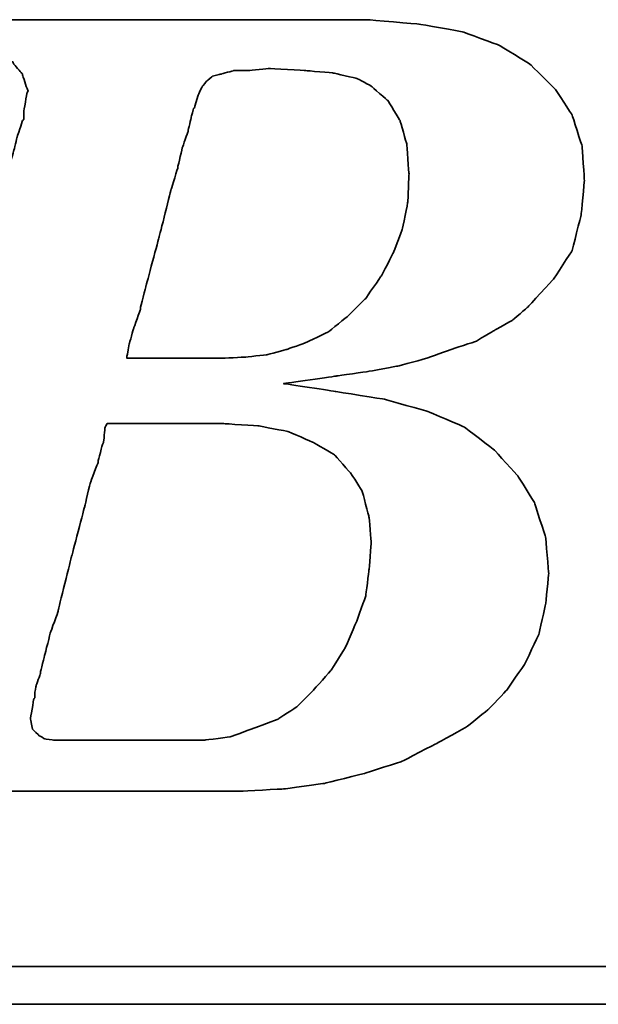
# Model space of a CAD drawing. Header units: millimetres. Extents: x 443 to 3685, y -1599 to 860.
# Tile 487 of 610: x 2827.14 to 2830.64, y -563.84 to -557.87. Entities that reach past the tile are written whole.
import ezdxf

# ---------------------------------------------------------------- set-up
doc = ezdxf.new("R2010")
doc.units = ezdxf.units.MM
doc.layers.add('DIM', color=4, linetype='CONTINUOUS')
doc.layers.add('layer 1', color=7, linetype='CONTINUOUS')

# ---------------------------------------------------------------- blocks, each defined once
blk = doc.blocks.new('TBI MOTION logo(完整正式版)')
at = {"layer": 'layer 1', "color": 22, "lineweight": 35}
for points, knots in [([(-64.65375, -6.86375), (-64.65375, -6.86375), (-64.84375, -7.29625), (-64.84375, -7.29625), (-64.84375, -7.29625), (-64.84375, -7.29625), (-64.86875, -7.34375), (-64.86875, -7.34375), (-64.86875, -7.34375), (-64.86875, -7.34375), (-64.86875, -7.36875), (-64.86875, -7.36875), (-64.86875, -7.36875), (-64.86875, -7.36875), (-65.15375, -7.65375), (-65.15375, -7.65375), (-65.15375, -7.65375), (-65.15375, -7.65375), (-65.17875, -7.65375), (-65.17875, -7.65375), (-65.17875, -7.65375), (-65.17875, -7.65375), (-65.20375, -7.67875), (-65.20375, -7.67875), (-65.20375, -7.67875), (-65.20375, -7.67875), (-65.58875, -7.87125), (-65.58875, -7.87125), (-65.58875, -7.87125), (-65.58875, -7.87125), (-65.63375, -7.87125), (-65.63375, -7.87125), (-65.63375, -7.87125), (-65.63375, -7.87125), (-65.65875, -7.89375), (-65.65875, -7.89375), (-65.65875, -7.89375), (-65.65875, -7.89375), (-66.09375, -7.94375), (-66.09375, -7.94375), (-66.09375, -7.94375), (-66.09375, -7.94375), (-66.11375, -7.94375), (-66.11375, -7.94375), (-66.11375, -7.94375), (-66.11375, -7.94375), (-66.16375, -7.94375), (-66.16375, -7.94375), (-66.16375, -7.94375), (-66.16375, -7.94375), (-66.30875, -7.94375), (-66.30875, -7.94375), (-66.30875, -7.94375), (-66.30875, -7.94375), (-66.69375, -7.94375), (-66.69375, -7.94375), (-66.69375, -7.94375), (-66.69375, -7.94375), (-67.07375, -7.94375), (-67.07375, -7.94375), (-67.07375, -7.94375), (-67.07375, -7.94375), (-67.12375, -7.94375), (-67.12375, -7.94375), (-67.12375, -7.94375), (-67.12375, -7.94375), (-67.12375, -7.96625), (-67.12375, -7.96625), (-67.12375, -7.96625), (-67.12375, -7.96625), (-67.14875, -7.99125), (-67.14875, -7.99125), (-67.14875, -7.99125), (-67.14875, -7.99125), (-67.24375, -8.34875), (-67.24375, -8.34875), (-67.24375, -8.34875), (-67.24375, -8.34875), (-67.31375, -8.68625), (-67.31375, -8.68625), (-67.31375, -8.68625), (-67.31375, -8.68625), (-67.26875, -8.68625), (-67.26875, -8.68625), (-67.26875, -8.68625), (-67.26875, -8.68625), (-67.07375, -8.68625), (-67.07375, -8.68625), (-67.07375, -8.68625), (-67.07375, -8.68625), (-66.54875, -8.68625), (-66.54875, -8.68625), (-66.54875, -8.68625), (-66.54875, -8.68625), (-65.82625, -8.68625), (-65.82625, -8.68625), (-65.82625, -8.68625), (-65.82625, -8.68625), (-65.01375, -8.68625), (-65.01375, -8.68625), (-65.01375, -8.68625), (-65.01375, -8.68625), (-64.05375, -8.68625), (-64.05375, -8.68625), (-64.05375, -8.68625), (-64.05375, -8.68625), (-62.08375, -8.68625), (-62.08375, -8.68625), (-62.08375, -8.68625), (-62.08375, -8.68625), (-60.06875, -8.68625), (-60.06875, -8.68625), (-60.06875, -8.68625), (-60.06875, -8.68625), (-59.10875, -8.68625), (-59.10875, -8.68625), (-59.10875, -8.68625), (-59.10875, -8.68625), (-58.29375, -8.68625), (-58.29375, -8.68625), (-58.29375, -8.68625), (-58.29375, -8.68625), (-57.57375, -8.68625), (-57.57375, -8.68625), (-57.57375, -8.68625), (-57.57375, -8.68625), (-57.04875, -8.68625), (-57.04875, -8.68625), (-57.04875, -8.68625), (-57.04875, -8.68625), (-56.85375, -8.68625), (-56.85375, -8.68625), (-56.85375, -8.68625), (-56.85375, -8.68625), (-56.70875, -8.68625), (-56.70875, -8.68625), (-56.70875, -8.68625), (-56.70875, -8.68625), (-56.61375, -8.68625), (-56.61375, -8.68625), (-56.61375, -8.68625), (-56.61375, -8.68625), (-56.56875, -8.68625), (-56.56875, -8.68625), (-56.56875, -8.68625), (-56.56875, -8.68625), (-55.65375, -8.63875), (-55.65375, -8.63875), (-55.65375, -8.63875), (-55.65375, -8.63875), (-54.76875, -8.51875), (-54.76875, -8.51875), (-54.76875, -8.51875), (-54.76875, -8.51875), (-53.90375, -8.30375), (-53.90375, -8.30375), (-53.90375, -8.30375), (-53.90375, -8.30375), (-53.08875, -8.03875), (-53.08875, -8.03875), (-53.08875, -8.03875), (-53.08875, -8.03875), (-52.34375, -7.65375), (-52.34375, -7.65375), (-52.34375, -7.65375), (-52.34375, -7.65375), (-51.69875, -7.29625), (-51.69875, -7.29625), (-51.69875, -7.29625), (-51.69875, -7.29625), (-51.21875, -6.91125), (-51.21875, -6.91125), (-51.21875, -6.91125), (-51.21875, -6.91125), (-50.83375, -6.50375), (-50.83375, -6.50375), (-50.83375, -6.50375), (-50.83375, -6.50375), (-50.44875, -5.94875), (-50.44875, -5.94875), (-50.44875, -5.94875), (-50.44875, -5.94875), (-50.13875, -5.30375), (-50.13875, -5.30375), (-50.13875, -5.30375), (-50.13875, -5.30375), (-49.99375, -4.65375), (-49.99375, -4.65375), (-49.99375, -4.65375), (-49.99375, -4.65375), (-49.92375, -3.98375), (-49.92375, -3.98375), (-49.92375, -3.98375), (-49.92375, -3.98375), (-49.99375, -3.19374), (-49.99375, -3.19374), (-49.99375, -3.19374), (-49.99375, -3.19374), (-50.23374, -2.44874), (-50.23374, -2.44874), (-50.23374, -2.44874), (-50.23374, -2.44874), (-50.59375, -1.87374), (-50.59375, -1.87374), (-50.59375, -1.87374), (-50.59375, -1.87374), (-51.09875, -1.31874), (-51.09875, -1.31874), (-51.09875, -1.31874), (-51.09875, -1.31874), (-51.74375, -0.81875), (-51.74375, -0.81875), (-51.74375, -0.81875), (-51.74375, -0.81875), (-52.53875, -0.48125), (-52.53875, -0.48125), (-52.53875, -0.48125), (-52.53875, -0.48125), (-53.47375, -0.21875), (-53.47375, -0.21875), (-53.47375, -0.21875), (-53.47375, -0.21875), (-54.52875, -0.04874), (-54.52875, -0.04874), (-54.52875, -0.04874), (-54.52875, -0.04874), (-55.65375, 0.12125), (-55.65375, 0.12125), (-55.65375, 0.12125), (-55.65375, 0.12125), (-54.50375, 0.28624), (-54.50375, 0.28624), (-54.50375, 0.28624), (-54.50375, 0.28624), (-53.83375, 0.38124), (-53.83375, 0.38124), (-53.83375, 0.38124), (-53.83375, 0.38124), (-53.18375, 0.50125), (-53.18375, 0.50125), (-53.18375, 0.50125), (-53.18375, 0.50125), (-52.55875, 0.66874), (-52.55875, 0.66874), (-52.55875, 0.66874), (-52.55875, 0.66874), (-52.03375, 0.86124), (-52.03375, 0.86124), (-52.03375, 0.86124), (-52.03375, 0.86124), (-51.50374, 1.03124), (-51.50374, 1.03124), (-51.50374, 1.03124), (-51.50374, 1.03124), (-51.09875, 1.27125), (-51.09875, 1.27125), (-51.09875, 1.27125), (-51.09875, 1.27125), (-50.71375, 1.48624), (-50.71375, 1.48624), (-50.71375, 1.48624), (-50.71375, 1.48624), (-50.37625, 1.77625), (-50.37625, 1.77625), (-50.37625, 1.77625), (-50.37625, 1.77625), (-49.82375, 2.37625), (-49.82375, 2.37625), (-49.82375, 2.37625), (-49.82375, 2.37625), (-49.41875, 2.99625), (-49.41875, 2.99625), (-49.41875, 2.99625), (-49.41875, 2.99625), (-49.22375, 3.76625), (-49.22375, 3.76625), (-49.22375, 3.76625), (-49.22375, 3.76625), (-49.15375, 4.50874), (-49.15375, 4.50874), (-49.15375, 4.50874), (-49.15375, 4.50874), (-49.20375, 5.25125), (-49.20375, 5.25125), (-49.20375, 5.25125), (-49.20375, 5.25125), (-49.41875, 5.92625), (-49.41875, 5.92625), (-49.41875, 5.92625), (-49.41875, 5.92625), (-49.77875, 6.47625), (-49.77875, 6.47625), (-49.77875, 6.47625), (-49.77875, 6.47625), (-50.33125, 7.02624), (-50.33125, 7.02624), (-50.33125, 7.02624), (-50.33125, 7.02624), (-51.00125, 7.43625), (-51.00125, 7.43625), (-51.00125, 7.43625), (-51.00125, 7.43625), (-51.79375, 7.72625), (-51.79375, 7.72625), (-51.79375, 7.72625), (-51.79375, 7.72625), (-52.72875, 7.89124), (-52.72875, 7.89124), (-52.72875, 7.89124), (-52.72875, 7.89124), (-53.83375, 7.98625), (-53.83375, 7.98625), (-53.83375, 7.98625), (-53.83375, 7.98625), (-53.92875, 7.98625), (-53.92875, 7.98625), (-53.92875, 7.98625), (-53.92875, 7.98625), (-54.26375, 7.98625), (-54.26375, 7.98625), (-54.26375, 7.98625), (-54.26375, 7.98625), (-54.74375, 7.98625), (-54.74375, 7.98625), (-54.74375, 7.98625), (-54.74375, 7.98625), (-55.36875, 7.98625), (-55.36875, 7.98625), (-55.36875, 7.98625), (-55.36875, 7.98625), (-56.13375, 7.98625), (-56.13375, 7.98625), (-56.13375, 7.98625), (-56.13375, 7.98625), (-56.94875, 7.98625), (-56.94875, 7.98625), (-56.94875, 7.98625), (-56.94875, 7.98625), (-58.77625, 7.98625), (-58.77625, 7.98625), (-58.77625, 7.98625), (-58.77625, 7.98625), (-60.59875, 7.98625), (-60.59875, 7.98625), (-60.59875, 7.98625), (-60.59875, 7.98625), (-61.41375, 7.98625), (-61.41375, 7.98625), (-61.41375, 7.98625), (-61.41375, 7.98625), (-62.17875, 7.98625), (-62.17875, 7.98625), (-62.17875, 7.98625), (-62.17875, 7.98625), (-62.80375, 7.98625), (-62.80375, 7.98625), (-62.80375, 7.98625), (-62.80375, 7.98625), (-63.30625, 7.98625), (-63.30625, 7.98625), (-63.30625, 7.98625), (-63.30625, 7.98625), (-63.57375, 7.98625), (-63.57375, 7.98625), (-63.57375, 7.98625), (-63.57375, 7.98625), (-63.57375, 7.96375), (-63.57375, 7.96375), (-63.57375, 7.96375), (-63.57375, 7.96375), (-63.59875, 7.94125), (-63.59875, 7.94125), (-63.59875, 7.94125), (-63.59875, 7.94125), (-63.69375, 7.55625), (-63.69375, 7.55625), (-63.69375, 7.55625), (-63.69375, 7.55625), (-63.76375, 7.24624), (-63.76375, 7.24624), (-63.76375, 7.24624), (-63.76375, 7.24624), (-63.23875, 7.24624), (-63.23875, 7.24624), (-63.23875, 7.24624), (-63.23875, 7.24624), (-62.75875, 7.24624), (-62.75875, 7.24624), (-62.75875, 7.24624), (-62.75875, 7.24624), (-62.61125, 7.24624), (-62.61125, 7.24624), (-62.61125, 7.24624), (-62.61125, 7.24624), (-62.56625, 7.24624), (-62.56625, 7.24624), (-62.56625, 7.24624), (-62.56625, 7.24624), (-62.22875, 7.24624), (-62.22875, 7.24624), (-62.22875, 7.24624), (-62.22875, 7.24624), (-62.20375, 7.24624), (-62.20375, 7.24624), (-62.20375, 7.24624), (-62.20375, 7.24624), (-62.17875, 7.21875), (-62.17875, 7.21875), (-62.17875, 7.21875), (-62.17875, 7.21875), (-61.96375, 7.17125), (-61.96375, 7.17125), (-61.96375, 7.17125), (-61.96375, 7.17125), (-61.72375, 7.12624), (-61.72375, 7.12624), (-61.72375, 7.12624), (-61.72375, 7.12624), (-61.70375, 7.12624), (-61.70375, 7.12624), (-61.70375, 7.12624), (-61.70375, 7.12624), (-61.55875, 7.07624), (-61.55875, 7.07624), (-61.55875, 7.07624), (-61.55875, 7.07624), (-61.50875, 7.07624), (-61.50875, 7.07624), (-61.50875, 7.07624), (-61.50875, 7.07624), (-61.48375, 7.02624), (-61.48375, 7.02624), (-61.48375, 7.02624), (-61.48375, 7.02624), (-61.31875, 6.83375), (-61.31875, 6.83375), (-61.31875, 6.83375), (-61.31875, 6.83375), (-61.29375, 6.81125), (-61.29375, 6.81125), (-61.29375, 6.81125), (-61.29375, 6.81125), (-61.29375, 6.78625), (-61.29375, 6.78625), (-61.29375, 6.78625), (-61.29375, 6.78625), (-61.19875, 6.50124), (-61.19875, 6.50124), (-61.19875, 6.50124), (-61.19875, 6.50124), (-61.17375, 6.45124), (-61.17375, 6.45124), (-61.17375, 6.45124), (-61.17375, 6.45124), (-61.19875, 6.40625), (-61.19875, 6.40625), (-61.19875, 6.40625), (-61.19875, 6.40625), (-61.26875, 5.99624), (-61.26875, 5.99624), (-61.26875, 5.99624), (-61.26875, 5.99624), (-61.26875, 5.85125), (-61.26875, 5.85125), (-61.26875, 5.85125), (-61.26875, 5.85125), (-61.26875, 5.82625), (-61.26875, 5.82625), (-61.26875, 5.82625), (-61.26875, 5.82625), (-61.29375, 5.80625), (-61.29375, 5.80625), (-61.29375, 5.80625), (-61.29375, 5.80625), (-61.34125, 5.66125), (-61.34125, 5.66125), (-61.34125, 5.66125), (-61.34125, 5.66125), (-61.41375, 5.44625), (-61.41375, 5.44625), (-61.41375, 5.44625), (-61.41375, 5.44625), (-61.48375, 5.15625), (-61.48375, 5.15625), (-61.48375, 5.15625), (-61.48375, 5.15625), (-61.58375, 4.82124), (-61.58375, 4.82124), (-61.58375, 4.82124), (-61.58375, 4.82124), (-61.79875, 4.00375), (-61.79875, 4.00375), (-61.79875, 4.00375), (-61.79875, 4.00375), (-62.05875, 2.99625), (-62.05875, 2.99625), (-62.05875, 2.99625), (-62.05875, 2.99625), (-62.34875, 1.91625), (-62.34875, 1.91625), (-62.34875, 1.91625), (-62.34875, 1.91625), (-62.97375, -0.41124), (-62.97375, -0.41124), (-62.97375, -0.41124), (-62.97375, -0.41124), (-63.59875, -2.75875), (-63.59875, -2.75875), (-63.59875, -2.75875), (-63.59875, -2.75875), (-63.88375, -3.86374), (-63.88375, -3.86374), (-63.88375, -3.86374), (-63.88375, -3.86374), (-64.14875, -4.82374), (-64.14875, -4.82374), (-64.14875, -4.82374), (-64.14875, -4.82374), (-64.36375, -5.64125), (-64.36375, -5.64125), (-64.36375, -5.64125), (-64.36375, -5.64125), (-64.43625, -5.97625), (-64.43625, -5.97625), (-64.43625, -5.97625), (-64.43625, -5.97625), (-64.50875, -6.28625), (-64.50875, -6.28625), (-64.50875, -6.28625), (-64.50875, -6.28625), (-64.50875, -6.30875), (-64.50875, -6.30875), (-64.50875, -6.30875), (-64.50875, -6.30875), (-64.57875, -6.50375), (-64.57875, -6.50375), (-64.57875, -6.50375), (-64.57875, -6.50375), (-64.62875, -6.69625), (-64.62875, -6.69625), (-64.62875, -6.69625), (-64.62875, -6.69625), (-64.62875, -6.76875), (-64.62875, -6.76875), (-64.62875, -6.76875), (-64.62875, -6.76875), (-64.62875, -6.81375), (-64.62875, -6.81375), (-64.62875, -6.81375), (-64.62875, -6.81375), (-64.62875, -6.83875), (-64.62875, -6.83875), (-64.62875, -6.83875), (-64.62875, -6.83875), (-64.65375, -6.86375), (-64.65375, -6.86375)], [0, 0, 0, 0, 0.00719424, 0.00719424, 0.00719424, 0.00719425, 0.01438849, 0.01438849, 0.01438849, 0.0143885, 0.02158273, 0.02158273, 0.02158273, 0.02158274, 0.02877698, 0.02877698, 0.02877698, 0.02877699, 0.03597122, 0.03597122, 0.03597122, 0.03597123, 0.04316547, 0.04316547, 0.04316547, 0.04316548, 0.05035971, 0.05035971, 0.05035971, 0.05035972, 0.05755396, 0.05755396, 0.05755396, 0.05755397, 0.0647482, 0.0647482, 0.0647482, 0.06474821, 0.07194245, 0.07194245, 0.07194245, 0.07194246, 0.07913669, 0.07913669, 0.07913669, 0.0791367, 0.08633094, 0.08633094, 0.08633094, 0.08633095, 0.09352518, 0.09352518, 0.09352518, 0.09352519, 0.10071942, 0.10071942, 0.10071942, 0.10071943, 0.10791367, 0.10791367, 0.10791367, 0.10791368, 0.11510791, 0.11510791, 0.11510791, 0.11510792, 0.12230216, 0.12230216, 0.12230216, 0.12230217, 0.1294964, 0.1294964, 0.1294964, 0.12949641, 0.13669065, 0.13669065, 0.13669065, 0.13669066, 0.14388489, 0.14388489, 0.14388489, 0.1438849, 0.15107914, 0.15107914, 0.15107914, 0.15107915, 0.15827338, 0.15827338, 0.15827338, 0.15827339, 0.16546763, 0.16546763, 0.16546763, 0.16546764, 0.17266187, 0.17266187, 0.17266187, 0.17266188, 0.17985612, 0.17985612, 0.17985612, 0.17985613, 0.18705036, 0.18705036, 0.18705036, 0.18705037, 0.1942446, 0.1942446, 0.1942446, 0.19424461, 0.20143885, 0.20143885, 0.20143885, 0.20143886, 0.20863309, 0.20863309, 0.20863309, 0.2086331, 0.21582734, 0.21582734, 0.21582734, 0.21582735, 0.22302158, 0.22302158, 0.22302158, 0.22302159, 0.23021583, 0.23021583, 0.23021583, 0.23021584, 0.23741007, 0.23741007, 0.23741007, 0.23741008, 0.24460432, 0.24460432, 0.24460432, 0.24460433, 0.25179856, 0.25179856, 0.25179856, 0.25179857, 0.25899281, 0.25899281, 0.25899281, 0.25899282, 0.26618705, 0.26618705, 0.26618705, 0.26618706, 0.27338129, 0.27338129, 0.27338129, 0.2733813, 0.28057554, 0.28057554, 0.28057554, 0.28057555, 0.28776978, 0.28776978, 0.28776978, 0.28776979, 0.29496403, 0.29496403, 0.29496403, 0.29496404, 0.30215827, 0.30215827, 0.30215827, 0.30215828, 0.30935252, 0.30935252, 0.30935252, 0.30935253, 0.31654676, 0.31654676, 0.31654676, 0.31654677, 0.32374101, 0.32374101, 0.32374101, 0.32374102, 0.33093525, 0.33093525, 0.33093525, 0.33093526, 0.3381295, 0.3381295, 0.3381295, 0.33812951, 0.34532374, 0.34532374, 0.34532374, 0.34532375, 0.35251799, 0.35251799, 0.35251799, 0.352518, 0.35971223, 0.35971223, 0.35971223, 0.35971224, 0.36690647, 0.36690647, 0.36690647, 0.36690648, 0.37410072, 0.37410072, 0.37410072, 0.37410073, 0.38129496, 0.38129496, 0.38129496, 0.38129497, 0.38848921, 0.38848921, 0.38848921, 0.38848922, 0.39568345, 0.39568345, 0.39568345, 0.39568346, 0.4028777, 0.4028777, 0.4028777, 0.40287771, 0.41007194, 0.41007194, 0.41007194, 0.41007195, 0.41726619, 0.41726619, 0.41726619, 0.4172662, 0.42446043, 0.42446043, 0.42446043, 0.42446044, 0.43165468, 0.43165468, 0.43165468, 0.43165469, 0.43884892, 0.43884892, 0.43884892, 0.43884893, 0.44604317, 0.44604317, 0.44604317, 0.44604318, 0.45323741, 0.45323741, 0.45323741, 0.45323742, 0.46043165, 0.46043165, 0.46043165, 0.46043166, 0.4676259, 0.4676259, 0.4676259, 0.46762591, 0.47482014, 0.47482014, 0.47482014, 0.47482015, 0.48201439, 0.48201439, 0.48201439, 0.4820144, 0.48920863, 0.48920863, 0.48920863, 0.48920864, 0.49640288, 0.49640288, 0.49640288, 0.49640289, 0.50359712, 0.50359712, 0.50359712, 0.50359713, 0.51079137, 0.51079137, 0.51079137, 0.51079138, 0.51798561, 0.51798561, 0.51798561, 0.51798562, 0.52517986, 0.52517986, 0.52517986, 0.52517987, 0.5323741, 0.5323741, 0.5323741, 0.53237411, 0.53956835, 0.53956835, 0.53956835, 0.53956836, 0.54676259, 0.54676259, 0.54676259, 0.5467626, 0.55395683, 0.55395683, 0.55395683, 0.55395684, 0.56115108, 0.56115108, 0.56115108, 0.56115109, 0.56834532, 0.56834532, 0.56834532, 0.56834533, 0.57553957, 0.57553957, 0.57553957, 0.57553958, 0.58273381, 0.58273381, 0.58273381, 0.58273382, 0.58992806, 0.58992806, 0.58992806, 0.58992807, 0.5971223, 0.5971223, 0.5971223, 0.59712231, 0.60431655, 0.60431655, 0.60431655, 0.60431656, 0.61151079, 0.61151079, 0.61151079, 0.6115108, 0.61870504, 0.61870504, 0.61870504, 0.61870505, 0.62589928, 0.62589928, 0.62589928, 0.62589929, 0.63309353, 0.63309353, 0.63309353, 0.63309354, 0.64028777, 0.64028777, 0.64028777, 0.64028778, 0.64748201, 0.64748201, 0.64748201, 0.64748202, 0.65467626, 0.65467626, 0.65467626, 0.65467627, 0.6618705, 0.6618705, 0.6618705, 0.66187051, 0.66906475, 0.66906475, 0.66906475, 0.66906476, 0.67625899, 0.67625899, 0.67625899, 0.676259, 0.68345324, 0.68345324, 0.68345324, 0.68345325, 0.69064748, 0.69064748, 0.69064748, 0.69064749, 0.69784173, 0.69784173, 0.69784173, 0.69784174, 0.70503597, 0.70503597, 0.70503597, 0.70503598, 0.71223022, 0.71223022, 0.71223022, 0.71223023, 0.71942446, 0.71942446, 0.71942446, 0.71942447, 0.72661871, 0.72661871, 0.72661871, 0.72661872, 0.73381295, 0.73381295, 0.73381295, 0.73381296, 0.74100719, 0.74100719, 0.74100719, 0.7410072, 0.74820144, 0.74820144, 0.74820144, 0.74820145, 0.75539568, 0.75539568, 0.75539568, 0.75539569, 0.76258993, 0.76258993, 0.76258993, 0.76258994, 0.76978417, 0.76978417, 0.76978417, 0.76978418, 0.77697842, 0.77697842, 0.77697842, 0.77697843, 0.78417266, 0.78417266, 0.78417266, 0.78417267, 0.79136691, 0.79136691, 0.79136691, 0.79136692, 0.79856115, 0.79856115, 0.79856115, 0.79856116, 0.8057554, 0.8057554, 0.8057554, 0.80575541, 0.81294964, 0.81294964, 0.81294964, 0.81294965, 0.82014388, 0.82014388, 0.82014388, 0.82014389, 0.82733813, 0.82733813, 0.82733813, 0.82733814, 0.83453237, 0.83453237, 0.83453237, 0.83453238, 0.84172662, 0.84172662, 0.84172662, 0.84172663, 0.84892086, 0.84892086, 0.84892086, 0.84892087, 0.85611511, 0.85611511, 0.85611511, 0.85611512, 0.86330935, 0.86330935, 0.86330935, 0.86330936, 0.8705036, 0.8705036, 0.8705036, 0.87050361, 0.87769784, 0.87769784, 0.87769784, 0.87769785, 0.88489209, 0.88489209, 0.88489209, 0.8848921, 0.89208633, 0.89208633, 0.89208633, 0.89208634, 0.89928058, 0.89928058, 0.89928058, 0.89928059, 0.90647482, 0.90647482, 0.90647482, 0.90647483, 0.91366906, 0.91366906, 0.91366906, 0.91366907, 0.92086331, 0.92086331, 0.92086331, 0.92086332, 0.92805755, 0.92805755, 0.92805755, 0.92805756, 0.9352518, 0.9352518, 0.9352518, 0.93525181, 0.94244604, 0.94244604, 0.94244604, 0.94244605, 0.94964029, 0.94964029, 0.94964029, 0.9496403, 0.95683453, 0.95683453, 0.95683453, 0.95683454, 0.96402878, 0.96402878, 0.96402878, 0.96402879, 0.97122302, 0.97122302, 0.97122302, 0.97122303, 0.97841727, 0.97841727, 0.97841727, 0.97841728, 0.98561151, 0.98561151, 0.98561151, 0.98561152, 0.99280576, 0.99280576, 0.99280576, 0.99280577, 1, 1, 1, 1]), ([(-57.50375, 6.35625), (-57.50375, 6.35625), (-57.57375, 6.11625), (-57.57375, 6.11625), (-57.57375, 6.11625), (-57.57375, 6.11625), (-57.57375, 6.09125), (-57.57375, 6.09125), (-57.57375, 6.09125), (-57.57375, 6.09125), (-57.59875, 6.06625), (-57.59875, 6.06625), (-57.59875, 6.06625), (-57.59875, 6.06625), (-57.64875, 5.87625), (-57.64875, 5.87625), (-57.64875, 5.87625), (-57.64875, 5.87625), (-57.71875, 5.58875), (-57.71875, 5.58875), (-57.71875, 5.58875), (-57.71875, 5.58875), (-57.71875, 5.56625), (-57.71875, 5.56625), (-57.71875, 5.56625), (-57.71875, 5.56625), (-57.83875, 5.23125), (-57.83875, 5.23125), (-57.83875, 5.23125), (-57.83875, 5.23125), (-57.93625, 4.82124), (-57.93625, 4.82124), (-57.93625, 4.82124), (-57.93625, 4.82124), (-57.93625, 4.79624), (-57.93625, 4.79624), (-57.93625, 4.79624), (-57.93625, 4.79624), (-58.07875, 4.34125), (-58.07875, 4.34125), (-58.07875, 4.34125), (-58.07875, 4.34125), (-58.34375, 3.28625), (-58.34375, 3.28625), (-58.34375, 3.28625), (-58.34375, 3.28625), (-58.62875, 2.23124), (-58.62875, 2.23124), (-58.62875, 2.23124), (-58.62875, 2.23124), (-58.74875, 1.75125), (-58.74875, 1.75125), (-58.74875, 1.75125), (-58.74875, 1.75125), (-58.74875, 1.72625), (-58.74875, 1.72625), (-58.74875, 1.72625), (-58.74875, 1.72625), (-58.89375, 1.31625), (-58.89375, 1.31625), (-58.89375, 1.31625), (-58.89375, 1.31625), (-58.98875, 0.98124), (-58.98875, 0.98124), (-58.98875, 0.98124), (-58.98875, 0.98124), (-59.03875, 0.71625), (-59.03875, 0.71625), (-59.03875, 0.71625), (-59.03875, 0.71625), (-59.03875, 0.66874), (-59.03875, 0.66874), (-59.03875, 0.66874), (-59.03875, 0.66874), (-58.91875, 0.66874), (-58.91875, 0.66874), (-58.91875, 0.66874), (-58.91875, 0.66874), (-58.53375, 0.66874), (-58.53375, 0.66874), (-58.53375, 0.66874), (-58.53375, 0.66874), (-58.10375, 0.66874), (-58.10375, 0.66874), (-58.10375, 0.66874), (-58.10375, 0.66874), (-57.66875, 0.66874), (-57.66875, 0.66874), (-57.66875, 0.66874), (-57.66875, 0.66874), (-57.33375, 0.66874), (-57.33375, 0.66874), (-57.33375, 0.66874), (-57.33375, 0.66874), (-57.09375, 0.66874), (-57.09375, 0.66874), (-57.09375, 0.66874), (-57.09375, 0.66874), (-56.99875, 0.66874), (-56.99875, 0.66874), (-56.99875, 0.66874), (-56.99875, 0.66874), (-56.49375, 0.69374), (-56.49375, 0.69374), (-56.49375, 0.69374), (-56.49375, 0.69374), (-56.01375, 0.74374), (-56.01375, 0.74374), (-56.01375, 0.74374), (-56.01375, 0.74374), (-55.58375, 0.86124), (-55.58375, 0.86124), (-55.58375, 0.86124), (-55.58375, 0.86124), (-55.17375, 1.00624), (-55.17375, 1.00624), (-55.17375, 1.00624), (-55.17375, 1.00624), (-54.67375, 1.24625), (-54.67375, 1.24625), (-54.67375, 1.24625), (-54.67375, 1.24625), (-54.26375, 1.58124), (-54.26375, 1.58124), (-54.26375, 1.58124), (-54.26375, 1.58124), (-53.87875, 1.96374), (-53.87875, 1.96374), (-53.87875, 1.96374), (-53.87875, 1.96374), (-53.54375, 2.44625), (-53.54375, 2.44625), (-53.54375, 2.44625), (-53.54375, 2.44625), (-53.27875, 2.95125), (-53.27875, 2.95125), (-53.27875, 2.95125), (-53.27875, 2.95125), (-53.08875, 3.45124), (-53.08875, 3.45124), (-53.08875, 3.45124), (-53.08875, 3.45124), (-52.96875, 4.05124), (-52.96875, 4.05124), (-52.96875, 4.05124), (-52.96875, 4.05124), (-52.94375, 4.65125), (-52.94375, 4.65125), (-52.94375, 4.65125), (-52.94375, 4.65125), (-52.99375, 5.30125), (-52.99375, 5.30125), (-52.99375, 5.30125), (-52.99375, 5.30125), (-53.13875, 5.80625), (-53.13875, 5.80625), (-53.13875, 5.80625), (-53.13875, 5.80625), (-53.39875, 6.23625), (-53.39875, 6.23625), (-53.39875, 6.23625), (-53.39875, 6.23625), (-53.75875, 6.54875), (-53.75875, 6.54875), (-53.75875, 6.54875), (-53.75875, 6.54875), (-54.07375, 6.71625), (-54.07375, 6.71625), (-54.07375, 6.71625), (-54.07375, 6.71625), (-54.57375, 6.83375), (-54.57375, 6.83375), (-54.57375, 6.83375), (-54.57375, 6.83375), (-55.17375, 6.88625), (-55.17375, 6.88625), (-55.17375, 6.88625), (-55.17375, 6.88625), (-55.96875, 6.93125), (-55.96875, 6.93125), (-55.96875, 6.93125), (-55.96875, 6.93125), (-56.39875, 6.88625), (-56.39875, 6.88625), (-56.39875, 6.88625), (-56.39875, 6.88625), (-56.42125, 6.88625), (-56.42125, 6.88625), (-56.42125, 6.88625), (-56.42125, 6.88625), (-56.73375, 6.88625), (-56.73375, 6.88625), (-56.73375, 6.88625), (-56.73375, 6.88625), (-56.99875, 6.81125), (-56.99875, 6.81125), (-56.99875, 6.81125), (-56.99875, 6.81125), (-57.02375, 6.81125), (-57.02375, 6.81125), (-57.02375, 6.81125), (-57.02375, 6.81125), (-57.18875, 6.76625), (-57.18875, 6.76625), (-57.18875, 6.76625), (-57.18875, 6.76625), (-57.30875, 6.66625), (-57.30875, 6.66625), (-57.30875, 6.66625), (-57.30875, 6.66625), (-57.40875, 6.54875), (-57.40875, 6.54875), (-57.40875, 6.54875), (-57.40875, 6.54875), (-57.50375, 6.35625), (-57.50375, 6.35625)], [0, 0, 0, 0, 0.01851852, 0.01851852, 0.01851852, 0.01851853, 0.03703704, 0.03703704, 0.03703704, 0.03703705, 0.05555556, 0.05555556, 0.05555556, 0.05555557, 0.07407407, 0.07407407, 0.07407407, 0.07407408, 0.09259259, 0.09259259, 0.09259259, 0.0925926, 0.11111111, 0.11111111, 0.11111111, 0.11111112, 0.12962963, 0.12962963, 0.12962963, 0.12962964, 0.14814815, 0.14814815, 0.14814815, 0.14814816, 0.16666667, 0.16666667, 0.16666667, 0.16666668, 0.18518519, 0.18518519, 0.18518519, 0.1851852, 0.2037037, 0.2037037, 0.2037037, 0.20370371, 0.22222222, 0.22222222, 0.22222222, 0.22222223, 0.24074074, 0.24074074, 0.24074074, 0.24074075, 0.25925926, 0.25925926, 0.25925926, 0.25925927, 0.27777778, 0.27777778, 0.27777778, 0.27777779, 0.2962963, 0.2962963, 0.2962963, 0.29629631, 0.31481481, 0.31481481, 0.31481481, 0.31481482, 0.33333333, 0.33333333, 0.33333333, 0.33333334, 0.35185185, 0.35185185, 0.35185185, 0.35185186, 0.37037037, 0.37037037, 0.37037037, 0.37037038, 0.38888889, 0.38888889, 0.38888889, 0.3888889, 0.40740741, 0.40740741, 0.40740741, 0.40740742, 0.42592593, 0.42592593, 0.42592593, 0.42592594, 0.44444444, 0.44444444, 0.44444444, 0.44444445, 0.46296296, 0.46296296, 0.46296296, 0.46296297, 0.48148148, 0.48148148, 0.48148148, 0.48148149, 0.5, 0.5, 0.5, 0.50000001, 0.51851852, 0.51851852, 0.51851852, 0.51851853, 0.53703704, 0.53703704, 0.53703704, 0.53703705, 0.55555556, 0.55555556, 0.55555556, 0.55555557, 0.57407407, 0.57407407, 0.57407407, 0.57407408, 0.59259259, 0.59259259, 0.59259259, 0.5925926, 0.61111111, 0.61111111, 0.61111111, 0.61111112, 0.62962963, 0.62962963, 0.62962963, 0.62962964, 0.64814815, 0.64814815, 0.64814815, 0.64814816, 0.66666667, 0.66666667, 0.66666667, 0.66666668, 0.68518519, 0.68518519, 0.68518519, 0.6851852, 0.7037037, 0.7037037, 0.7037037, 0.70370371, 0.72222222, 0.72222222, 0.72222222, 0.72222223, 0.74074074, 0.74074074, 0.74074074, 0.74074075, 0.75925926, 0.75925926, 0.75925926, 0.75925927, 0.77777778, 0.77777778, 0.77777778, 0.77777779, 0.7962963, 0.7962963, 0.7962963, 0.79629631, 0.81481481, 0.81481481, 0.81481481, 0.81481482, 0.83333333, 0.83333333, 0.83333333, 0.83333334, 0.85185185, 0.85185185, 0.85185185, 0.85185186, 0.87037037, 0.87037037, 0.87037037, 0.87037038, 0.88888889, 0.88888889, 0.88888889, 0.8888889, 0.90740741, 0.90740741, 0.90740741, 0.90740742, 0.92592593, 0.92592593, 0.92592593, 0.92592594, 0.94444444, 0.94444444, 0.94444444, 0.94444445, 0.96296296, 0.96296296, 0.96296296, 0.96296297, 0.98148148, 0.98148148, 0.98148148, 0.98148149, 1, 1, 1, 1]), ([(-61.03125, -6.57375), (-61.03125, -6.57375), (-61.03125, -6.67125), (-61.03125, -6.67125), (-61.03125, -6.67125), (-61.03125, -6.67125), (-61.05375, -6.69625), (-61.05375, -6.69625), (-61.05375, -6.69625), (-61.05375, -6.69625), (-61.12375, -7.12875), (-61.12375, -7.12875), (-61.12375, -7.12875), (-61.12375, -7.12875), (-61.07875, -7.34375), (-61.07875, -7.34375), (-61.07875, -7.34375), (-61.07875, -7.34375), (-60.93375, -7.48875), (-60.93375, -7.48875), (-60.93375, -7.48875), (-60.93375, -7.48875), (-60.81375, -7.55625), (-60.81375, -7.55625), (-60.81375, -7.55625), (-60.81375, -7.55625), (-60.62375, -7.58375), (-60.62375, -7.58375), (-60.62375, -7.58375), (-60.62375, -7.58375), (-60.30875, -7.58375), (-60.30875, -7.58375), (-60.30875, -7.58375), (-60.30875, -7.58375), (-59.97375, -7.58375), (-59.97375, -7.58375), (-59.97375, -7.58375), (-59.97375, -7.58375), (-59.87875, -7.58375), (-59.87875, -7.58375), (-59.87875, -7.58375), (-59.87875, -7.58375), (-59.63625, -7.58375), (-59.63625, -7.58375), (-59.63625, -7.58375), (-59.63625, -7.58375), (-58.96875, -7.58375), (-58.96875, -7.58375), (-58.96875, -7.58375), (-58.96875, -7.58375), (-58.29375, -7.58375), (-58.29375, -7.58375), (-58.29375, -7.58375), (-58.29375, -7.58375), (-58.05375, -7.58375), (-58.05375, -7.58375), (-58.05375, -7.58375), (-58.05375, -7.58375), (-57.98375, -7.58375), (-57.98375, -7.58375), (-57.98375, -7.58375), (-57.98375, -7.58375), (-57.35875, -7.58375), (-57.35875, -7.58375), (-57.35875, -7.58375), (-57.35875, -7.58375), (-56.78375, -7.50875), (-56.78375, -7.50875), (-56.78375, -7.50875), (-56.78375, -7.50875), (-56.27875, -7.31875), (-56.27875, -7.31875), (-56.27875, -7.31875), (-56.27875, -7.31875), (-55.77375, -7.12875), (-55.77375, -7.12875), (-55.77375, -7.12875), (-55.77375, -7.12875), (-55.36875, -6.86375), (-55.36875, -6.86375), (-55.36875, -6.86375), (-55.36875, -6.86375), (-55.00875, -6.50375), (-55.00875, -6.50375), (-55.00875, -6.50375), (-55.00875, -6.50375), (-54.62375, -6.06875), (-54.62375, -6.06875), (-54.62375, -6.06875), (-54.62375, -6.06875), (-54.31375, -5.56875), (-54.31375, -5.56875), (-54.31375, -5.56875), (-54.31375, -5.56875), (-54.07375, -5.01625), (-54.07375, -5.01625), (-54.07375, -5.01625), (-54.07375, -5.01625), (-53.87875, -4.46374), (-53.87875, -4.46374), (-53.87875, -4.46374), (-53.87875, -4.46374), (-53.80875, -3.91375), (-53.80875, -3.91375), (-53.80875, -3.91375), (-53.80875, -3.91375), (-53.75875, -3.31375), (-53.75875, -3.31375), (-53.75875, -3.31375), (-53.75875, -3.31375), (-53.80875, -2.75875), (-53.80875, -2.75875), (-53.80875, -2.75875), (-53.80875, -2.75875), (-53.95375, -2.20875), (-53.95375, -2.20875), (-53.95375, -2.20875), (-53.95375, -2.20875), (-54.19375, -1.82625), (-54.19375, -1.82625), (-54.19375, -1.82625), (-54.19375, -1.82625), (-54.55375, -1.41875), (-54.55375, -1.41875), (-54.55375, -1.41875), (-54.55375, -1.41875), (-55.00875, -1.15125), (-55.00875, -1.15125), (-55.00875, -1.15125), (-55.00875, -1.15125), (-55.56125, -0.91375), (-55.56125, -0.91375), (-55.56125, -0.91375), (-55.56125, -0.91375), (-56.18125, -0.79375), (-56.18125, -0.79375), (-56.18125, -0.79375), (-56.18125, -0.79375), (-56.94875, -0.74374), (-56.94875, -0.74374), (-56.94875, -0.74374), (-56.94875, -0.74374), (-56.99875, -0.74374), (-56.99875, -0.74374), (-56.99875, -0.74374), (-56.99875, -0.74374), (-57.09375, -0.74374), (-57.09375, -0.74374), (-57.09375, -0.74374), (-57.09375, -0.74374), (-57.38375, -0.74374), (-57.38375, -0.74374), (-57.38375, -0.74374), (-57.38375, -0.74374), (-57.76875, -0.74374), (-57.76875, -0.74374), (-57.76875, -0.74374), (-57.76875, -0.74374), (-58.24625, -0.74374), (-58.24625, -0.74374), (-58.24625, -0.74374), (-58.24625, -0.74374), (-58.72875, -0.74374), (-58.72875, -0.74374), (-58.72875, -0.74374), (-58.72875, -0.74374), (-59.20875, -0.74374), (-59.20875, -0.74374), (-59.20875, -0.74374), (-59.20875, -0.74374), (-59.46875, -0.74374), (-59.46875, -0.74374), (-59.46875, -0.74374), (-59.46875, -0.74374), (-59.51625, -0.83875), (-59.51625, -0.83875), (-59.51625, -0.83875), (-59.51625, -0.83875), (-59.54375, -1.15125), (-59.54375, -1.15125), (-59.54375, -1.15125), (-59.54375, -1.15125), (-59.56375, -1.17874), (-59.56375, -1.17874), (-59.56375, -1.17874), (-59.56375, -1.17874), (-59.66375, -1.55875), (-59.66375, -1.55875), (-59.66375, -1.55875), (-59.66375, -1.55875), (-59.66375, -1.58375), (-59.66375, -1.58375), (-59.66375, -1.58375), (-59.66375, -1.58375), (-59.82875, -2.01874), (-59.82875, -2.01874), (-59.82875, -2.01874), (-59.82875, -2.01874), (-59.94875, -2.52125), (-59.94875, -2.52125), (-59.94875, -2.52125), (-59.94875, -2.52125), (-60.23875, -3.62375), (-60.23875, -3.62375), (-60.23875, -3.62375), (-60.23875, -3.62375), (-60.52375, -4.77624), (-60.52375, -4.77624), (-60.52375, -4.77624), (-60.52375, -4.77624), (-60.52375, -4.79874), (-60.52375, -4.79874), (-60.52375, -4.79874), (-60.52375, -4.79874), (-60.69125, -5.25375), (-60.69125, -5.25375), (-60.69125, -5.25375), (-60.69125, -5.25375), (-60.81375, -5.73625), (-60.81375, -5.73625), (-60.81375, -5.73625), (-60.81375, -5.73625), (-60.90875, -6.11875), (-60.90875, -6.11875), (-60.90875, -6.11875), (-60.90875, -6.11875), (-60.90875, -6.14375), (-60.90875, -6.14375), (-60.90875, -6.14375), (-60.90875, -6.14375), (-61.00375, -6.40875), (-61.00375, -6.40875), (-61.00375, -6.40875), (-61.00375, -6.40875), (-61.03125, -6.57375), (-61.03125, -6.57375)], [0, 0, 0, 0, 0.01694915, 0.01694915, 0.01694915, 0.01694916, 0.03389831, 0.03389831, 0.03389831, 0.03389832, 0.05084746, 0.05084746, 0.05084746, 0.05084747, 0.06779661, 0.06779661, 0.06779661, 0.06779662, 0.08474576, 0.08474576, 0.08474576, 0.08474577, 0.10169492, 0.10169492, 0.10169492, 0.10169493, 0.11864407, 0.11864407, 0.11864407, 0.11864408, 0.13559322, 0.13559322, 0.13559322, 0.13559323, 0.15254237, 0.15254237, 0.15254237, 0.15254238, 0.16949153, 0.16949153, 0.16949153, 0.16949154, 0.18644068, 0.18644068, 0.18644068, 0.18644069, 0.20338983, 0.20338983, 0.20338983, 0.20338984, 0.22033898, 0.22033898, 0.22033898, 0.22033899, 0.23728814, 0.23728814, 0.23728814, 0.23728815, 0.25423729, 0.25423729, 0.25423729, 0.2542373, 0.27118644, 0.27118644, 0.27118644, 0.27118645, 0.28813559, 0.28813559, 0.28813559, 0.2881356, 0.30508475, 0.30508475, 0.30508475, 0.30508476, 0.3220339, 0.3220339, 0.3220339, 0.32203391, 0.33898305, 0.33898305, 0.33898305, 0.33898306, 0.3559322, 0.3559322, 0.3559322, 0.35593221, 0.37288136, 0.37288136, 0.37288136, 0.37288137, 0.38983051, 0.38983051, 0.38983051, 0.38983052, 0.40677966, 0.40677966, 0.40677966, 0.40677967, 0.42372881, 0.42372881, 0.42372881, 0.42372882, 0.44067797, 0.44067797, 0.44067797, 0.44067798, 0.45762712, 0.45762712, 0.45762712, 0.45762713, 0.47457627, 0.47457627, 0.47457627, 0.47457628, 0.49152542, 0.49152542, 0.49152542, 0.49152543, 0.50847458, 0.50847458, 0.50847458, 0.50847459, 0.52542373, 0.52542373, 0.52542373, 0.52542374, 0.54237288, 0.54237288, 0.54237288, 0.54237289, 0.55932203, 0.55932203, 0.55932203, 0.55932204, 0.57627119, 0.57627119, 0.57627119, 0.5762712, 0.59322034, 0.59322034, 0.59322034, 0.59322035, 0.61016949, 0.61016949, 0.61016949, 0.6101695, 0.62711864, 0.62711864, 0.62711864, 0.62711865, 0.6440678, 0.6440678, 0.6440678, 0.64406781, 0.66101695, 0.66101695, 0.66101695, 0.66101696, 0.6779661, 0.6779661, 0.6779661, 0.67796611, 0.69491525, 0.69491525, 0.69491525, 0.69491526, 0.71186441, 0.71186441, 0.71186441, 0.71186442, 0.72881356, 0.72881356, 0.72881356, 0.72881357, 0.74576271, 0.74576271, 0.74576271, 0.74576272, 0.76271186, 0.76271186, 0.76271186, 0.76271187, 0.77966102, 0.77966102, 0.77966102, 0.77966103, 0.79661017, 0.79661017, 0.79661017, 0.79661018, 0.81355932, 0.81355932, 0.81355932, 0.81355933, 0.83050847, 0.83050847, 0.83050847, 0.83050848, 0.84745763, 0.84745763, 0.84745763, 0.84745764, 0.86440678, 0.86440678, 0.86440678, 0.86440679, 0.88135593, 0.88135593, 0.88135593, 0.88135594, 0.89830508, 0.89830508, 0.89830508, 0.89830509, 0.91525424, 0.91525424, 0.91525424, 0.91525425, 0.93220339, 0.93220339, 0.93220339, 0.9322034, 0.94915254, 0.94915254, 0.94915254, 0.94915255, 0.96610169, 0.96610169, 0.96610169, 0.9661017, 0.98305085, 0.98305085, 0.98305085, 0.98305086, 1, 1, 1, 1]), ([(75.90875, -9.47875), (75.90875, -9.47875), (75.90875, -12.28625), (75.90875, -12.28625), (75.90875, -12.28625), (75.90875, -12.28625), (75.90875, -12.47875), (75.90875, -12.47875), (75.90875, -12.47875), (75.90875, -12.47875), (75.71625, -12.47875), (75.71625, -12.47875), (75.71625, -12.47875), (75.71625, -12.47875), (-88.32875, -12.47875), (-88.32875, -12.47875), (-88.32875, -12.47875), (-88.32875, -12.47875), (-88.32875, -13.29375), (-88.32875, -13.29375), (-88.32875, -13.29375), (-88.32875, -13.29375), (82.89125, -13.29375), (82.89125, -13.29375), (82.89125, -13.29375), (82.89125, -13.29375), (75.90875, -9.47875), (75.90875, -9.47875)], [0, 0, 0, 0, 0.14285714, 0.14285714, 0.14285714, 0.14285715, 0.28571429, 0.28571429, 0.28571429, 0.2857143, 0.42857143, 0.42857143, 0.42857143, 0.42857144, 0.57142857, 0.57142857, 0.57142857, 0.57142858, 0.71428571, 0.71428571, 0.71428571, 0.71428572, 0.85714286, 0.85714286, 0.85714286, 0.85714287, 1, 1, 1, 1])]:
    blk.add_open_spline(points, degree=3, knots=knots, dxfattribs=at)

msp = doc.modelspace()

# ---------------------------------------------------------------- block references
at = {"layer": 'DIM', "color": 7, "xscale": 0.2802190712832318, "yscale": 0.2802190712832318, "zscale": 0.2802190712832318}
msp.add_blockref('TBI MOTION logo(完整正式版)', (2844.3345, -560.1119), dxfattribs=at)

doc.saveas('drawing.dxf')
